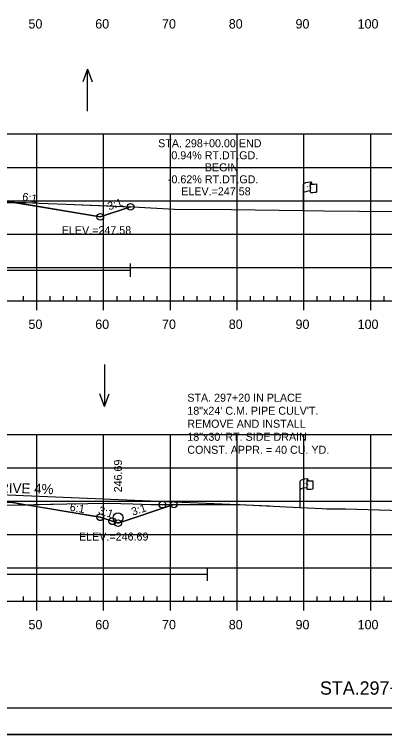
# Model space of a CAD drawing. Extents: x 1365647 to 1367999, y 387113 to 400173.
# Drawn here: x 1365940.7 to 1365996.2, y 397186.3 to 397294.2 of the extents above; entities that cross this region are included whole.
import ezdxf

# ---------------------------------------------------------------- set-up
doc = ezdxf.new("R2010")
doc.units = 0
for name, color, linetype in [('E_Existing ROW', 7, 'Continuous'), ('R_Axis', 7, 'Continuous'), ('R_Axis Annot', 7, 'Continuous'), ('R_Border', 7, 'Continuous'), ('R_Border Notes', 7, 'Continuous'), ('R_Contours', 7, 'Continuous'), ('R_Draft', 7, 'Continuous'), ('R_Drive', 7, 'Continuous'), ('R_Exist Surface', 7, 'Continuous'), ('R_Fin Surface', 7, 'Continuous'), ('R_Fin Surface Annot', 7, 'Continuous'), ('R_Grid', 7, 'Continuous'), ('R_No Plot', 7, 'Continuous'), ('R_Proposed Const Limits', 7, 'Continuous'), ('R_Water', 7, 'Continuous'), ('R_Water Annot', 7, 'Continuous')]:
    doc.layers.add(name, color=color, linetype=linetype)

msp = doc.modelspace()

# ---------------------------------------------------------------- linework, layer by layer
at = {"layer": 'E_Existing ROW'}
for p, q in [((1365985.04, 397268.83), (1365985.04, 397268.81)), ((1365985.04, 397268.81), (1365985.04, 397267.59)), ((1365985.2, 397268.98), (1365985.2, 397268.74)), ((1365984.04, 397264.78), (1365984.04, 397268.73)), ((1365985.97, 397268.79), (1365985.97, 397267.55)), ((1365983.51, 397220.31), (1365983.51, 397224.26)), ((1365984.51, 397224.35), (1365984.51, 397224.34)), ((1365984.51, 397224.34), (1365984.51, 397223.11)), ((1365984.68, 397224.51), (1365984.68, 397224.27)), ((1365985.44, 397224.32), (1365985.44, 397223.08))]:
    msp.add_line(p, q, dxfattribs=at)
for centre, radius, start, end in [((1365985.11, 397268.83), 0.078, 88.6458, 274.2828), ((1365985.13, 397268.98), 0.0783, 263.0712, 93.9564), ((1365985.12, 397267.59), 0.0783, 180, 273.9564), ((1365984.6, 397224.51), 0.0783, 263.0712, 93.9564), ((1365984.59, 397224.35), 0.078, 88.6458, 274.2828), ((1365984.59, 397223.11), 0.0783, 180, 273.9564)]:
    msp.add_arc(centre, radius, start, end, dxfattribs=at)
for centre, major_axis, ratio, start_param, end_param in [((1365985.62, 397268.78), (-1.58, -0.04), 0.19887, 5.030368, 6.283185), ((1365985.62, 397267.46), (-1.58, -0.04), 0.19887, 5.083035, 6.194897), ((1365986.33, 397268.89), (-1.23, -0.13), 0.052933, 0.159456, 1.268315), ((1365986.33, 397267.65), (-1.23, -0.13), 0.052933, 0.159456, 1.268315), ((1365985.1, 397224.3), (-1.58, -0.04), 0.19887, 5.030368, 6.283185), ((1365985.8, 397224.42), (-1.23, -0.13), 0.052933, 0.159456, 1.268315), ((1365985.09, 397222.98), (-1.58, -0.04), 0.19887, 5.083035, 6.194897), ((1365985.8, 397223.18), (-1.23, -0.13), 0.052933, 0.159456, 1.268315)]:
    msp.add_ellipse(centre, major_axis=major_axis, ratio=ratio, start_param=start_param, end_param=end_param, dxfattribs=at)
at = {"layer": 'R_Axis'}
for p, q in [((1365942.09, 397251.26), (1365942.09, 397251.96)), ((1365946.09, 397251.26), (1365946.09, 397251.96)), ((1365948.09, 397251.26), (1365948.09, 397251.96)), ((1365950.09, 397251.26), (1365950.09, 397251.96)), ((1365952.09, 397251.26), (1365952.09, 397251.96)), ((1365956.09, 397251.26), (1365956.09, 397251.96)), ((1365958.09, 397251.26), (1365958.09, 397251.96)), ((1365960.09, 397251.26), (1365960.09, 397251.96)), ((1365962.09, 397251.26), (1365962.09, 397251.96)), ((1365966.09, 397251.26), (1365966.09, 397251.96)), ((1365968.09, 397251.26), (1365968.09, 397251.96)), ((1365970.09, 397251.26), (1365970.09, 397251.96)), ((1365972.09, 397251.26), (1365972.09, 397251.96)), ((1365976.09, 397251.26), (1365976.09, 397251.96)), ((1365978.09, 397251.26), (1365978.09, 397251.96)), ((1365980.09, 397251.26), (1365980.09, 397251.96)), ((1365982.09, 397251.26), (1365982.09, 397251.96)), ((1365986.09, 397251.26), (1365986.09, 397251.96)), ((1365988.09, 397251.26), (1365988.09, 397251.96)), ((1365990.09, 397251.26), (1365990.09, 397251.96)), ((1365992.09, 397251.26), (1365992.09, 397251.96)), ((1365996.09, 397251.26), (1365996.09, 397251.96)), ((1365749.09, 397251.26), (1366039.09, 397251.26)), ((1365944.09, 397249.86), (1365944.09, 397251.26)), ((1365954.09, 397249.86), (1365954.09, 397251.26)), ((1365964.09, 397249.86), (1365964.09, 397251.26)), ((1365974.09, 397249.86), (1365974.09, 397251.26)), ((1365984.09, 397249.86), (1365984.09, 397251.26)), ((1365994.09, 397249.86), (1365994.09, 397251.26)), ((1365749.09, 397206.26), (1366039.09, 397206.26)), ((1365942.09, 397206.26), (1365942.09, 397206.96)), ((1365944.09, 397204.86), (1365944.09, 397206.26)), ((1365946.09, 397206.26), (1365946.09, 397206.96)), ((1365948.09, 397206.26), (1365948.09, 397206.96)), ((1365950.09, 397206.26), (1365950.09, 397206.96)), ((1365952.09, 397206.26), (1365952.09, 397206.96)), ((1365954.09, 397204.86), (1365954.09, 397206.26)), ((1365956.09, 397206.26), (1365956.09, 397206.96)), ((1365958.09, 397206.26), (1365958.09, 397206.96)), ((1365960.09, 397206.26), (1365960.09, 397206.96)), ((1365962.09, 397206.26), (1365962.09, 397206.96)), ((1365964.09, 397204.86), (1365964.09, 397206.26)), ((1365966.09, 397206.26), (1365966.09, 397206.96)), ((1365968.09, 397206.26), (1365968.09, 397206.96)), ((1365970.09, 397206.26), (1365970.09, 397206.96)), ((1365972.09, 397206.26), (1365972.09, 397206.96)), ((1365974.09, 397204.86), (1365974.09, 397206.26)), ((1365976.09, 397206.26), (1365976.09, 397206.96)), ((1365978.09, 397206.26), (1365978.09, 397206.96)), ((1365980.09, 397206.26), (1365980.09, 397206.96)), ((1365982.09, 397206.26), (1365982.09, 397206.96)), ((1365984.09, 397204.86), (1365984.09, 397206.26)), ((1365986.09, 397206.26), (1365986.09, 397206.96)), ((1365988.09, 397206.26), (1365988.09, 397206.96)), ((1365990.09, 397206.26), (1365990.09, 397206.96)), ((1365992.09, 397206.26), (1365992.09, 397206.96)), ((1365994.09, 397204.86), (1365994.09, 397206.26)), ((1365996.09, 397206.26), (1365996.09, 397206.96))]:
    msp.add_line(p, q, dxfattribs=at)
at = {"layer": 'R_Border'}
msp.add_line((1366052.27, 397190.26), (1365736.09, 397190.26), dxfattribs=at)
at = {"layer": 'R_Contours'}
for points in [[(1365916, 397266.48), (1365919.77, 397265.3), (1365923.53, 397265.01), (1365925.87, 397264.84), (1365926.36, 397264.87), (1365928.3, 397265.06), (1365929.82, 397265.25), (1365932.84, 397265.52), (1365933.53, 397265.61), (1365936.16, 397266), (1365940.73, 397265.98), (1365940.72, 397265.99), (1365925.59, 397266.29)], [(1365940.73, 397265.98), (1365942.44, 397265.98), (1365944.42, 397265.91), (1365948.47, 397265.77), (1365958.13, 397265.35), (1365953.59, 397263.84)], [(1365917.71, 397221.44), (1365919.32, 397220.64), (1365921.36, 397220.05), (1365922.34, 397220.04), (1365924.83, 397219.91), (1365925.65, 397219.76), (1365929.05, 397220.05), (1365930.59, 397220.2), (1365932.87, 397220.39), (1365935.2, 397220.58), (1365938.77, 397220.63), (1365942.38, 397220.7), (1365940.72, 397220.98), (1365925.59, 397221.28)], [(1365942.38, 397220.7), (1365948.57, 397220.84), (1365954.85, 397220.95), (1365958.48, 397220.83), (1365961.16, 397220.73), (1365962.02, 397220.73), (1365964.6, 397220.74), (1365956.24, 397217.95), (1365953.59, 397218.84)]]:
    msp.add_lwpolyline(points, close=True, dxfattribs=at)
at = {"layer": 'R_Drive'}
msp.add_line((1365938.48, 397222.23), (1365978.94, 397220.54), dxfattribs=at)
at = {"layer": 'R_Exist Surface'}
for points in [[(1365936.16, 397266), (1365942.44, 397265.98), (1365944.42, 397265.91), (1365948.47, 397265.77), (1365958.49, 397265.34), (1365964.7, 397265.02), (1365973.26, 397264.95), (1365983.93, 397264.78), (1365987.07, 397264.73), (1366003.04, 397264.61), (1366008.25, 397264.5), (1366021.34, 397264.26), (1366025.31, 397264.17), (1366038.89, 397263.93), (1366039.09, 397263.93)], [(1365938.77, 397220.63), (1365948.57, 397220.84), (1365954.85, 397220.95), (1365958.48, 397220.83), (1365961.16, 397220.73), (1365962.02, 397220.73), (1365974.43, 397220.77), (1365983.46, 397220.31), (1365986.83, 397220.16), (1365987.54, 397220.12), (1365990.34, 397220.09), (1365997.08, 397219.89), (1366009.65, 397219.59), (1366014.2, 397219.52), (1366024.94, 397219.35), (1366031.34, 397219.25), (1366039.09, 397219.12)]]:
    msp.add_lwpolyline(points, dxfattribs=at)
at = {"layer": 'R_Fin Surface'}
for points in [[(1365817.35, 397269.59), (1365834.59, 397263.84), (1365852.3, 397266.79), (1365856.59, 397267.51), (1365862.59, 397267.75), (1365864.59, 397267.79), (1365894.09, 397268.38), (1365923.59, 397267.79), (1365925.59, 397267.75), (1365931.59, 397267.51), (1365935.89, 397266.79), (1365953.59, 397263.84), (1365958.13, 397265.35)], [(1365817.35, 397269.59), (1365834.59, 397263.84), (1365847.47, 397265.99), (1365856.59, 397267.51), (1365862.59, 397267.75), (1365864.59, 397267.79), (1365894.09, 397268.38), (1365923.59, 397267.79), (1365925.59, 397267.75), (1365931.59, 397267.51), (1365940.72, 397265.99), (1365953.59, 397263.84), (1365958.13, 397265.35)], [(1365818.31, 397224.26), (1365834.59, 397218.84), (1365847.47, 397220.98), (1365856.59, 397222.5), (1365862.59, 397222.74), (1365864.59, 397222.78), (1365894.09, 397223.37), (1365923.59, 397222.78), (1365925.59, 397222.74), (1365931.59, 397222.5), (1365940.72, 397220.98), (1365953.59, 397218.84), (1365956.24, 397217.95), (1365964.6, 397220.74)]]:
    msp.add_lwpolyline(points, dxfattribs=at)
at = {"layer": 'R_Grid'}
for p, q in [((1365749.09, 397276.26), (1366039.09, 397276.26)), ((1365944.09, 397251.26), (1365944.09, 397276.26)), ((1365954.09, 397251.26), (1365954.09, 397276.26)), ((1365964.09, 397251.26), (1365964.09, 397276.26)), ((1365974.09, 397251.26), (1365974.09, 397276.26)), ((1365984.09, 397251.26), (1365984.09, 397276.26)), ((1365994.09, 397251.26), (1365994.09, 397276.26)), ((1365749.09, 397271.26), (1366039.09, 397271.26)), ((1365749.09, 397266.26), (1366039.09, 397266.26)), ((1365749.09, 397261.26), (1366039.09, 397261.26)), ((1365749.09, 397256.26), (1366039.09, 397256.26)), ((1365749.09, 397251.26), (1366039.09, 397251.26)), ((1365749.09, 397231.26), (1366039.09, 397231.26)), ((1365944.09, 397206.26), (1365944.09, 397231.26)), ((1365954.09, 397206.26), (1365954.09, 397231.26)), ((1365964.09, 397206.26), (1365964.09, 397231.26)), ((1365974.09, 397206.26), (1365974.09, 397231.26)), ((1365984.09, 397206.26), (1365984.09, 397231.26)), ((1365994.09, 397206.26), (1365994.09, 397231.26)), ((1365749.09, 397226.26), (1366039.09, 397226.26)), ((1365749.09, 397221.26), (1366039.09, 397221.26)), ((1365749.09, 397216.26), (1366039.09, 397216.26)), ((1365749.09, 397211.26), (1366039.09, 397211.26)), ((1365749.09, 397206.26), (1366039.09, 397206.26))]:
    msp.add_line(p, q, dxfattribs=at)
at = {"layer": 'R_No Plot'}
msp.add_line((1365723.69, 397186.29), (1366057.03, 397186.29), dxfattribs=at)
msp.add_lwpolyline([(1365723.69, 397399.62), (1366057.03, 397399.62), (1366057.03, 397186.28), (1365723.69, 397186.28)], close=True, dxfattribs=at)
for centre in [(1365958.13, 397265.35), (1365958.13, 397265.35), (1365953.59, 397263.84), (1365953.59, 397263.84), (1365953.59, 397263.84), (1365953.59, 397263.84), (1365953.59, 397263.84), (1365962.89, 397220.73), (1365964.6, 397220.74), (1365953.59, 397218.84), (1365953.59, 397218.84), (1365953.59, 397218.84), (1365953.59, 397218.84), (1365953.59, 397218.84), (1365955.39, 397218.24), (1365956.24, 397217.95)]:
    msp.add_circle(centre, 0.5, dxfattribs=at)
at = {"layer": 'R_Proposed Const Limits'}
for points in [[(1365931.59, 397267.51), (1365953.59, 397263.84), (1365958.13, 397265.35)], [(1365956.24, 397217.95), (1365964.6, 397220.74)]]:
    msp.add_lwpolyline(points, dxfattribs=at)
at = {"layer": 'R_Water'}
for p, q in [((1365882.51, 397255.88), (1365958.13, 397255.88)), ((1365958.13, 397254.88), (1365958.13, 397256.88)), ((1365969.65, 397209.32), (1365969.65, 397211.32)), ((1365882.09, 397210.32), (1365969.65, 397210.32))]:
    msp.add_line(p, q, dxfattribs=at)
msp.add_circle((1365956.24, 397218.75), 0.75, dxfattribs=at)
at = {"layer": 'R_Water Annot'}
for p, q in [((1365951.66, 397285.99), (1365950.96, 397284.06)), ((1365951.66, 397279.7), (1365951.66, 397285.99)), ((1365951.66, 397285.99), (1365952.36, 397284.06)), ((1365954.22, 397241.71), (1365954.22, 397235.42)), ((1365954.22, 397235.42), (1365953.52, 397237.35)), ((1365954.22, 397235.42), (1365954.92, 397237.35))]:
    msp.add_line(p, q, dxfattribs=at)

# ---------------------------------------------------------------- texts
at = {"layer": 'E_Existing ROW'}
for s, height, rotation, p in [('R ', 0.2, 9.9884, (1365984.56, 397268.23)), (' O', 0.2, 9.9884, (1365984.71, 397268.28)), ('W', 0.2, 351.1788, (1365985.04, 397268.11)), ('DWB 11-9-07', 0.001, 90, (1365985.2, 397268.74)), ('DWB 11-9-07', 0.001, 5.0717, (1365985.96, 397267.55)), ('DWB 11-9-07', 0.001, 90, (1365984.04, 397264.78)), ('R ', 0.2, 9.9884, (1365984.03, 397223.76)), (' O', 0.2, 9.9884, (1365984.18, 397223.81)), ('W', 0.2, 351.1788, (1365984.51, 397223.64)), ('DWB 11-9-07', 0.001, 90, (1365984.68, 397224.27)), ('DWB 11-9-07', 0.001, 5.0717, (1365985.43, 397223.08)), ('DWB 11-9-07', 0.001, 90, (1365983.51, 397220.31))]:
    msp.add_text(s, height=height, rotation=rotation, dxfattribs=at).set_placement(p)
at = {"layer": 'R_Axis Annot'}
for s, p in [('50', (1365942.83, 397292.06)), ('60', (1365952.83, 397292.06)), ('70', (1365962.83, 397292.06)), ('80', (1365972.83, 397292.06)), ('90', (1365982.83, 397292.06)), ('100', (1365992.13, 397292.06)), ('50', (1365942.83, 397247.06)), ('60', (1365952.83, 397247.06)), ('70', (1365962.83, 397247.06)), ('80', (1365972.83, 397247.06)), ('90', (1365982.83, 397247.06)), ('100', (1365992.13, 397247.06)), ('50', (1365942.83, 397202.06)), ('60', (1365952.83, 397202.06)), ('70', (1365962.83, 397202.06)), ('80', (1365972.83, 397202.06)), ('90', (1365982.83, 397202.06)), ('100', (1365992.13, 397202.06))]:
    msp.add_text(s, height=1.4, dxfattribs=at).set_placement(p)
at = {"layer": 'R_Border Notes'}
for s, p in [('ELEV.=247.58', (1365947.82, 397261.24)), ('ELEV.=246.69', (1365950.4, 397215.35))]:
    msp.add_text(s, height=1.2, dxfattribs=at).set_placement(p)
at = {"layer": 'R_Draft'}
for s, p in [('STA. 297+20 IN PLACE', (1365966.62, 397236.15)), ('18"x24\' C.M. PIPE CULV\'T.', (1365966.62, 397234.2)), ('REMOVE AND INSTALL ', (1365966.62, 397232.25)), ('18"x30\' RT. SIDE DRAIN', (1365966.62, 397230.3)), ('CONST. APPR. = 40 CU. YD.', (1365966.62, 397228.35))]:
    msp.add_text(s, height=1.2, rotation=360, dxfattribs=at).set_placement(p)
msp.add_text('STA.297+05.00 TO STA. 299+00.00', height=2, dxfattribs=at).set_placement((1365986.49, 397192.26))
at = {"layer": 'R_Drive'}
msp.add_text('DRIVE 4%', height=1.5, rotation=358.1954, dxfattribs=at).set_placement((1365936.97, 397222.59))
at = {"layer": 'R_Fin Surface Annot'}
for s, rotation, p in [('6:1', 350.5377, (1365941.83, 397266.31)), ('3:1', 18.4349, (1365954.91, 397264.81)), ('246.69', 90, (1365956.84, 397222.57)), ('6:1', 350.5377, (1365948.95, 397219.83)), ('3:1', 341.5651, (1365953.19, 397219.4)), ('3:1', 18.4349, (1365958.47, 397219.07))]:
    msp.add_text(s, height=1.2, rotation=rotation, dxfattribs=at).set_placement(p)
at = {"layer": 'R_Water'}
for s, p in [('STA. 298+00.00 END', (1365962.25, 397274.27)), ('0.94% RT.DT.GD.', (1365964.23, 397272.47)), ('BEGIN', (1365969.24, 397270.67)), ('-0.62% RT.DT.GD.', (1365963.71, 397268.87)), ('ELEV.=247.58', (1365965.71, 397267.07))]:
    msp.add_text(s, height=1.2, dxfattribs=at).set_placement(p)

doc.saveas('drawing.dxf')
